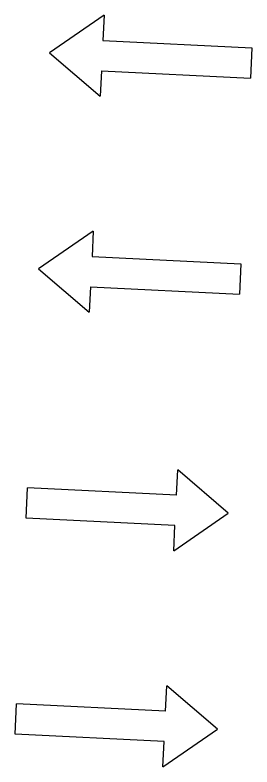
# Model space of a CAD drawing. Extents: x 659657 to 668193, y 633084 to 648639.
# Drawn here: x 663188.79 to 663201.93, y 642373.74 to 642415.46 of the extents above; entities that cross this region are included whole.
import ezdxf

# ---------------------------------------------------------------- set-up
doc = ezdxf.new("R2010")
doc.units = 0
doc.layers.add('T_SIGNAL CONTROL CABINET', color=7, linetype='Continuous')

msp = doc.modelspace()

# ---------------------------------------------------------------- linework, layer by layer
at = {"layer": 'T_SIGNAL CONTROL CABINET'}
for p, q in [((663193.739, 642415.461), (663190.708, 642413.362)), ((663193.739, 642415.461), (663193.668, 642414.057)), ((663193.668, 642414.057), (663201.933, 642413.637)), ((663201.933, 642413.637), (663201.847, 642411.952)), ((663190.708, 642413.362), (663193.511, 642410.967)), ((663193.582, 642412.371), (663193.511, 642410.967)), ((663193.582, 642412.371), (663201.847, 642411.952)), ((663193.13, 642403.477), (663190.099, 642401.378)), ((663193.13, 642403.477), (663193.059, 642402.072)), ((663193.059, 642402.072), (663201.324, 642401.652)), ((663201.324, 642401.652), (663201.238, 642399.967)), ((663190.099, 642401.378), (663192.902, 642398.982)), ((663192.973, 642400.387), (663192.902, 642398.982)), ((663192.973, 642400.387), (663201.238, 642399.967)), ((663197.748, 642388.817), (663197.819, 642390.222)), ((663200.621, 642387.826), (663197.819, 642390.222)), ((663189.397, 642387.552), (663189.483, 642389.237)), ((663197.748, 642388.817), (663189.483, 642389.237)), ((663197.591, 642385.728), (663200.621, 642387.826)), ((663197.662, 642387.132), (663189.397, 642387.552)), ((663197.591, 642385.728), (663197.662, 642387.132)), ((663197.139, 642376.833), (663197.21, 642378.237)), ((663200.013, 642375.842), (663197.21, 642378.237)), ((663188.788, 642375.567), (663188.874, 642377.253)), ((663197.139, 642376.833), (663188.874, 642377.253)), ((663197.053, 642375.147), (663188.788, 642375.567)), ((663196.982, 642373.743), (663200.013, 642375.842)), ((663196.982, 642373.743), (663197.053, 642375.147))]:
    msp.add_line(p, q, dxfattribs=at)

doc.saveas('drawing.dxf')
